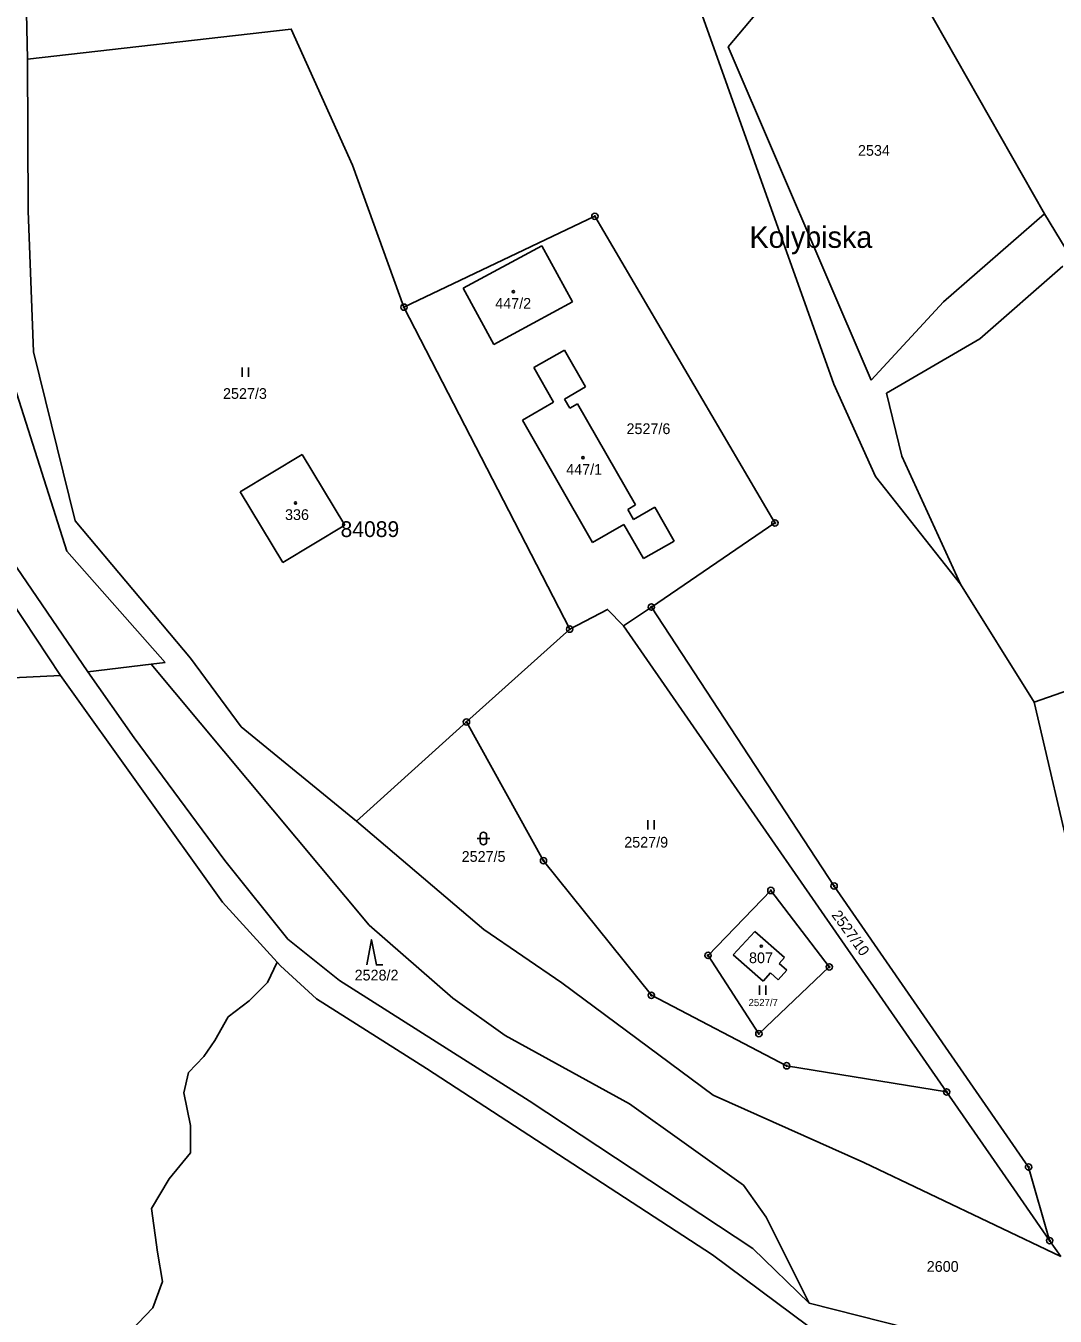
# Model space of a CAD drawing. Extents: x -439246 to -433691, y -1130252 to -1121148.
# Drawn here: x -435352.8 to -435189.6, y -1128754.5 to -1128550 of the extents above; entities that cross this region are included whole.
import ezdxf

# ---------------------------------------------------------------- set-up
doc = ezdxf.new("R2010")
doc.units = 0
for name, color, linetype in [('Vrstva 1', 7, 'Continuous'), ('Vrstva 18', 7, 'Continuous'), ('Vrstva 19', 7, 'Continuous'), ('Vrstva 24', 7, 'Continuous'), ('Vrstva 25', 7, 'Continuous'), ('Vrstva 3', 7, 'Continuous'), ('Vrstva 37', 7, 'Continuous'), ('Vrstva 4', 7, 'Continuous'), ('Vrstva 52', 7, 'Continuous'), ('Vrstva 53', 7, 'Continuous'), ('Vrstva 62', 7, 'Continuous')]:
    doc.layers.add(name, color=color, linetype=linetype)

msp = doc.modelspace()

# ---------------------------------------------------------------- linework, layer by layer
at = {"layer": 'Vrstva 1'}
for p, q in [((-435253.64, -1128642.1), (-435234.06, -1128628.76)), ((-435258.04, -1128645.09), (-435253.64, -1128642.1)), ((-435253.64, -1128642.1), (-435224.67, -1128686.33)), ((-435224.67, -1128686.33), (-435193.85, -1128730.87)), ((-435196.2, -1128734.31), (-435206.84, -1128718.97)), ((-435188.75, -1128745.07), (-435219.98, -1128730.13)), ((-435193.85, -1128730.87), (-435190.51, -1128742.53)), ((-435190.51, -1128742.53), (-435196.2, -1128734.31)), ((-435188.75, -1128745.07), (-435190.51, -1128742.53))]:
    msp.add_line(p, q, dxfattribs=at)
for points in [[(-435353.05, -1128530.85), (-435352.55, -1128555.22)], [(-435234.42, -1128544.88), (-435241.45, -1128553.28)], [(-435191.33, -1128579.77), (-435210.48, -1128546.03)], [(-435224.71, -1128606.74), (-435245.87, -1128547.54)], [(-435352.55, -1128555.22), (-435310.73, -1128550.47)], [(-435310.73, -1128550.47), (-435301.01, -1128572.07)], [(-435241.45, -1128553.28), (-435218.78, -1128606.11)], [(-435352.55, -1128555.22), (-435352.42, -1128579.27)], [(-435301.01, -1128572.07), (-435292.86, -1128594.56)], [(-435352.42, -1128579.27), (-435351.58, -1128601.64)], [(-435292.86, -1128594.56), (-435262.6, -1128580.16)], [(-435262.6, -1128580.16), (-435234.06, -1128628.76)], [(-435207.35, -1128593.71), (-435191.33, -1128579.77)], [(-435187.91, -1128585.41), (-435191.33, -1128579.77)], [(-435271, -1128584.82), (-435283.45, -1128591.56)], [(-435271, -1128584.82), (-435266.16, -1128593.74)], [(-435201.57, -1128599.57), (-435188.4, -1128588.06)], [(-435283.45, -1128591.56), (-435278.61, -1128600.49)], [(-435266.16, -1128593.74), (-435278.61, -1128600.49)], [(-435218.78, -1128606.11), (-435207.35, -1128593.71)], [(-435292.86, -1128594.56), (-435266.59, -1128645.6)], [(-435216.36, -1128608.21), (-435201.57, -1128599.57)], [(-435351.58, -1128601.64), (-435344.99, -1128628.42)], [(-435272.26, -1128604.15), (-435267.4, -1128601.37)], [(-435267.4, -1128601.37), (-435264.07, -1128607.19)], [(-435356, -1128602.64), (-435346.32, -1128633.23)], [(-435269.13, -1128609.62), (-435272.26, -1128604.15)], [(-435264.07, -1128607.19), (-435267.43, -1128609.12)], [(-435218.12, -1128621.42), (-435224.71, -1128606.74)], [(-435213.95, -1128618.17), (-435216.36, -1128608.21)], [(-435274.08, -1128612.45), (-435269.13, -1128609.62)], [(-435266.59, -1128610.58), (-435267.43, -1128609.12)], [(-435265.37, -1128609.88), (-435266.59, -1128610.58)], [(-435256.17, -1128625.92), (-435265.37, -1128609.88)], [(-435347.31, -1128652.96), (-435374.73, -1128611.53)], [(-435274.08, -1128612.45), (-435262.98, -1128631.85)], [(-435368.03, -1128615.68), (-435342.95, -1128652.36)], [(-435318.8, -1128623.81), (-435309, -1128617.9)], [(-435309, -1128617.9), (-435302.24, -1128629.11)], [(-435204.62, -1128638.47), (-435213.95, -1128618.17)], [(-435204.62, -1128638.47), (-435218.12, -1128621.42)], [(-435318.8, -1128623.81), (-435312.04, -1128635.02)], [(-435257.39, -1128626.62), (-435256.17, -1128625.92)], [(-435256.48, -1128628.21), (-435257.39, -1128626.62)], [(-435253.11, -1128626.28), (-435256.48, -1128628.21)], [(-435253.11, -1128626.28), (-435250.04, -1128631.64)], [(-435344.99, -1128628.42), (-435326.72, -1128650.21)], [(-435312.04, -1128635.02), (-435302.24, -1128629.11)], [(-435262.98, -1128631.85), (-435258, -1128629)], [(-435254.9, -1128634.42), (-435258, -1128629)], [(-435254.9, -1128634.42), (-435250.04, -1128631.64)], [(-435346.32, -1128633.23), (-435330.69, -1128650.89)], [(-435192.95, -1128657.18), (-435204.62, -1128638.47)], [(-435260.59, -1128642.48), (-435266.59, -1128645.6)], [(-435258.04, -1128645.09), (-435260.59, -1128642.48)], [(-435258.04, -1128645.09), (-435206.84, -1128718.97)], [(-435266.59, -1128645.6), (-435282.95, -1128660.32)], [(-435167.57, -1128648.31), (-435192.95, -1128657.18)], [(-435332.93, -1128651.16), (-435342.95, -1128652.36)], [(-435332.93, -1128651.16), (-435330.69, -1128650.89)], [(-435298.38, -1128692.52), (-435332.93, -1128651.16)], [(-435326.72, -1128650.21), (-435318.66, -1128661.07)], [(-435347.31, -1128652.96), (-435375.41, -1128654.34)], [(-435321.64, -1128688.88), (-435347.31, -1128652.96)], [(-435342.95, -1128652.36), (-435335.61, -1128662.85)], [(-435186.55, -1128684.53), (-435192.95, -1128657.18)], [(-435318.66, -1128661.07), (-435300.38, -1128676.02)], [(-435282.95, -1128660.32), (-435300.38, -1128676.02)], [(-435282.95, -1128660.32), (-435270.74, -1128682.31)], [(-435335.61, -1128662.85), (-435321.27, -1128682.28)], [(-435300.38, -1128676.02), (-435280.2, -1128693.21)], [(-435321.27, -1128682.28), (-435311.24, -1128694.75)], [(-435270.74, -1128682.31), (-435253.64, -1128703.65)], [(-435234.7, -1128687.03), (-435244.65, -1128697.32)], [(-435225.44, -1128699.15), (-435234.7, -1128687.03)], [(-435312.94, -1128698.42), (-435321.64, -1128688.88)], [(-435285.13, -1128704.12), (-435298.38, -1128692.52)], [(-435280.2, -1128693.21), (-435267.83, -1128701.67)], [(-435240.65, -1128697.23), (-435237.25, -1128693.51)], [(-435237.25, -1128693.51), (-435232.52, -1128697.66)], [(-435311.24, -1128694.75), (-435303.05, -1128701.29)], [(-435244.65, -1128697.32), (-435236.6, -1128709.73)], [(-435240.65, -1128697.23), (-435235.92, -1128701.39)], [(-435232.52, -1128697.66), (-435233.37, -1128698.59)], [(-435312.44, -1128698.97), (-435312.94, -1128698.42)], [(-435306.71, -1128704.2), (-435312.44, -1128698.97)], [(-435236.6, -1128709.73), (-435225.44, -1128699.15)], [(-435234.75, -1128700.1), (-435235.92, -1128701.39)], [(-435233.55, -1128701.19), (-435234.75, -1128700.1)], [(-435232.17, -1128699.67), (-435233.55, -1128701.19)], [(-435232.17, -1128699.67), (-435233.37, -1128698.59)], [(-435303.05, -1128701.29), (-435273.02, -1128720.4)], [(-435267.83, -1128701.67), (-435243.85, -1128719.46)], [(-435289.27, -1128715.25), (-435306.71, -1128704.2)], [(-435276.79, -1128710.04), (-435285.13, -1128704.12)], [(-435253.64, -1128703.65), (-435232.2, -1128714.82)], [(-435257.13, -1128720.83), (-435276.79, -1128710.04)], [(-435243.95, -1128744.78), (-435289.27, -1128715.25)], [(-435232.2, -1128714.82), (-435206.84, -1128718.97)], [(-435273.02, -1128720.4), (-435237.56, -1128743.79)], [(-435243.85, -1128719.46), (-435219.98, -1128730.13)], [(-435239.03, -1128733.74), (-435257.13, -1128720.83)], [(-435235.45, -1128738.83), (-435239.03, -1128733.74)], [(-435228.63, -1128752.45), (-435235.45, -1128738.83)], [(-435228.86, -1128756.03), (-435243.95, -1128744.78)], [(-435237.56, -1128743.79), (-435228.63, -1128752.45)], [(-435228.63, -1128752.45), (-435201.3, -1128759.35)]]:
    msp.add_lwpolyline(points, dxfattribs=at)
at = {"layer": 'Vrstva 24'}
for centre, radius in [((-435262.6, -1128580.16), 0.5), ((-435262.6, -1128580.16), 0.1), ((-435292.86, -1128594.56), 0.5), ((-435292.86, -1128594.56), 0.1), ((-435234.06, -1128628.76), 0.5), ((-435234.06, -1128628.76), 0.1), ((-435253.64, -1128642.1), 0.5), ((-435253.64, -1128642.1), 0.1), ((-435266.59, -1128645.6), 0.5), ((-435266.59, -1128645.6), 0.1), ((-435282.95, -1128660.32), 0.5), ((-435282.95, -1128660.32), 0.1), ((-435270.74, -1128682.31), 0.5), ((-435270.74, -1128682.31), 0.1), ((-435224.67, -1128686.33), 0.5), ((-435234.7, -1128687.03), 0.5), ((-435234.7, -1128687.03), 0.1), ((-435224.67, -1128686.33), 0.1), ((-435244.65, -1128697.32), 0.5), ((-435244.65, -1128697.32), 0.1), ((-435225.44, -1128699.15), 0.5), ((-435225.44, -1128699.15), 0.1), ((-435253.64, -1128703.65), 0.5), ((-435253.64, -1128703.65), 0.1), ((-435236.6, -1128709.73), 0.5), ((-435236.6, -1128709.73), 0.1), ((-435232.2, -1128714.82), 0.5), ((-435232.2, -1128714.82), 0.1), ((-435206.84, -1128718.97), 0.5), ((-435206.84, -1128718.97), 0.1), ((-435193.85, -1128730.87), 0.5), ((-435193.85, -1128730.87), 0.1), ((-435190.51, -1128742.53), 0.5), ((-435190.51, -1128742.53), 0.1)]:
    msp.add_circle(centre, radius, dxfattribs=at)
at = {"layer": 'Vrstva 25'}
for p, q in [((-435318.5, -1128605.6), (-435318.5, -1128604.1)), ((-435317.5, -1128605.6), (-435317.5, -1128604.1)), ((-435254.2, -1128677.36), (-435254.2, -1128675.86)), ((-435253.2, -1128677.36), (-435253.2, -1128675.86)), ((-435281.26, -1128678.79), (-435279.26, -1128678.79)), ((-435280.76, -1128679.29), (-435280.76, -1128678.29)), ((-435279.76, -1128678.29), (-435279.76, -1128679.29)), ((-435236.49, -1128703.57), (-435236.49, -1128702.07)), ((-435235.49, -1128703.57), (-435235.49, -1128702.07))]:
    msp.add_line(p, q, dxfattribs=at)
msp.add_lwpolyline([(-435298.72, -1128698.84), (-435298.02, -1128694.84), (-435297.22, -1128698.84), (-435296.22, -1128698.84)], dxfattribs=at)
for centre in [(-435275.52, -1128592.11), (-435264.49, -1128618.43), (-435310.05, -1128625.6), (-435236.22, -1128695.85)]:
    msp.add_circle(centre, 0.175, dxfattribs=at)
for centre, start, end in [((-435280.26, -1128678.29), 0, 180), ((-435280.26, -1128679.29), 180, 0)]:
    msp.add_arc(centre, 0.5, start, end, dxfattribs=at)
at = {"layer": 'Vrstva 3'}
for points in [[(-435271, -1128584.82), (-435283.45, -1128591.56)], [(-435271, -1128584.82), (-435266.16, -1128593.74)], [(-435283.45, -1128591.56), (-435278.61, -1128600.49)], [(-435266.16, -1128593.74), (-435278.61, -1128600.49)], [(-435272.26, -1128604.15), (-435267.4, -1128601.37)], [(-435267.4, -1128601.37), (-435264.07, -1128607.19)], [(-435269.13, -1128609.62), (-435272.26, -1128604.15)], [(-435264.07, -1128607.19), (-435267.43, -1128609.12)], [(-435274.08, -1128612.45), (-435269.13, -1128609.62)], [(-435266.59, -1128610.58), (-435267.43, -1128609.12)], [(-435265.37, -1128609.88), (-435266.59, -1128610.58)], [(-435256.17, -1128625.92), (-435265.37, -1128609.88)], [(-435274.08, -1128612.45), (-435262.98, -1128631.85)], [(-435318.8, -1128623.81), (-435309, -1128617.9)], [(-435309, -1128617.9), (-435302.24, -1128629.11)], [(-435318.8, -1128623.81), (-435312.04, -1128635.02)], [(-435257.39, -1128626.62), (-435256.17, -1128625.92)], [(-435256.48, -1128628.21), (-435257.39, -1128626.62)], [(-435253.11, -1128626.28), (-435256.48, -1128628.21)], [(-435253.11, -1128626.28), (-435250.04, -1128631.64)], [(-435312.04, -1128635.02), (-435302.24, -1128629.11)], [(-435262.98, -1128631.85), (-435258, -1128629)], [(-435254.9, -1128634.42), (-435258, -1128629)], [(-435254.9, -1128634.42), (-435250.04, -1128631.64)], [(-435240.65, -1128697.23), (-435237.25, -1128693.51)], [(-435237.25, -1128693.51), (-435232.52, -1128697.66)], [(-435240.65, -1128697.23), (-435235.92, -1128701.39)], [(-435232.52, -1128697.66), (-435233.37, -1128698.59)], [(-435234.75, -1128700.1), (-435235.92, -1128701.39)], [(-435233.55, -1128701.19), (-435234.75, -1128700.1)], [(-435232.17, -1128699.67), (-435233.55, -1128701.19)], [(-435232.17, -1128699.67), (-435233.37, -1128698.59)]]:
    msp.add_lwpolyline(points, dxfattribs=at)
at = {"layer": 'Vrstva 37'}
for centre in [(-435275.52, -1128592.11), (-435264.49, -1128618.43), (-435310.05, -1128625.6), (-435236.22, -1128695.85)]:
    msp.add_circle(centre, 0.175, dxfattribs=at)
at = {"layer": 'Vrstva 4'}
for points in [[(-435312.94, -1128698.42), (-435314.47, -1128701.63)], [(-435314.47, -1128701.63), (-435317.38, -1128704.55)], [(-435317.38, -1128704.55), (-435320.72, -1128707.05)], [(-435320.72, -1128707.05), (-435322.86, -1128710.8)], [(-435322.86, -1128710.8), (-435324.56, -1128713.34)], [(-435324.56, -1128713.34), (-435327, -1128715.88)], [(-435327, -1128715.88), (-435327.75, -1128719.12)], [(-435327.75, -1128719.12), (-435326.72, -1128724.3)], [(-435326.72, -1128724.3), (-435326.72, -1128728.62)], [(-435326.72, -1128728.62), (-435330.1, -1128732.72)], [(-435330.1, -1128732.72), (-435332.88, -1128737.42)], [(-435332.88, -1128737.42), (-435331.91, -1128744.38)], [(-435331.91, -1128744.38), (-435331.12, -1128749.04)], [(-435331.12, -1128749.04), (-435332.64, -1128753.17)], [(-435332.64, -1128753.17), (-435337.26, -1128757.98)]]:
    msp.add_lwpolyline(points, dxfattribs=at)
at = {"layer": 'Vrstva 52'}
for points in [[(-435245.87, -1128547.54), (-435224.71, -1128606.74), (-435218.12, -1128621.42), (-435204.62, -1128638.47), (-435192.95, -1128657.18), (-435186.55, -1128684.53)], [(-435292.86, -1128594.56), (-435301.01, -1128572.07), (-435310.73, -1128550.47), (-435352.55, -1128555.22), (-435352.42, -1128579.27), (-435351.58, -1128601.64), (-435344.99, -1128628.42), (-435326.72, -1128650.21), (-435318.66, -1128661.07), (-435300.38, -1128676.02), (-435282.95, -1128660.32), (-435270.74, -1128682.31), (-435253.64, -1128703.65), (-435232.2, -1128714.82), (-435206.84, -1128718.97)], [(-435206.84, -1128718.97), (-435258.04, -1128645.09), (-435260.59, -1128642.48), (-435266.59, -1128645.6), (-435292.86, -1128594.56)]]:
    msp.add_lwpolyline(points, dxfattribs=at)

# ---------------------------------------------------------------- texts
at = {"layer": 'Vrstva 18'}
for s, height, p in [('2534', 1.7, (-435220.89, -1128570.56)), ('2527/3', 1.7, (-435321.54, -1128609.1)), ('2527/6', 1.7, (-435257.58, -1128614.68)), ('2527/9', 1.7, (-435257.94, -1128680.23)), ('2527/5', 1.7, (-435283.71, -1128682.49)), ('2528/2', 1.7, (-435300.68, -1128701.3)), ('2527/7', 1.14, (-435238.24, -1128705.36)), ('2600', 1.7, (-435209.99, -1128747.48))]:
    msp.add_text(s, height=height, dxfattribs=at).set_placement(p)
msp.add_text('2527/10', height=1.7, rotation=306, dxfattribs=at).set_placement((-435225.16, -1128690.93))
at = {"layer": 'Vrstva 19'}
for s, p in [('447/2', (-435278.39, -1128594.81)), ('447/1', (-435267.14, -1128621.13)), ('336', (-435311.71, -1128628.3)), ('807', (-435238.16, -1128698.55))]:
    msp.add_text(s, height=1.7, dxfattribs=at).set_placement(p)
at = {"layer": 'Vrstva 53'}
msp.add_text('84089', height=2.5, dxfattribs=at).set_placement((-435302.91, -1128631))
at = {"layer": 'Vrstva 62'}
msp.add_text('Kolybiska', height=3.4, dxfattribs=at).set_placement((-435238.09, -1128585.16))

doc.saveas('drawing.dxf')
